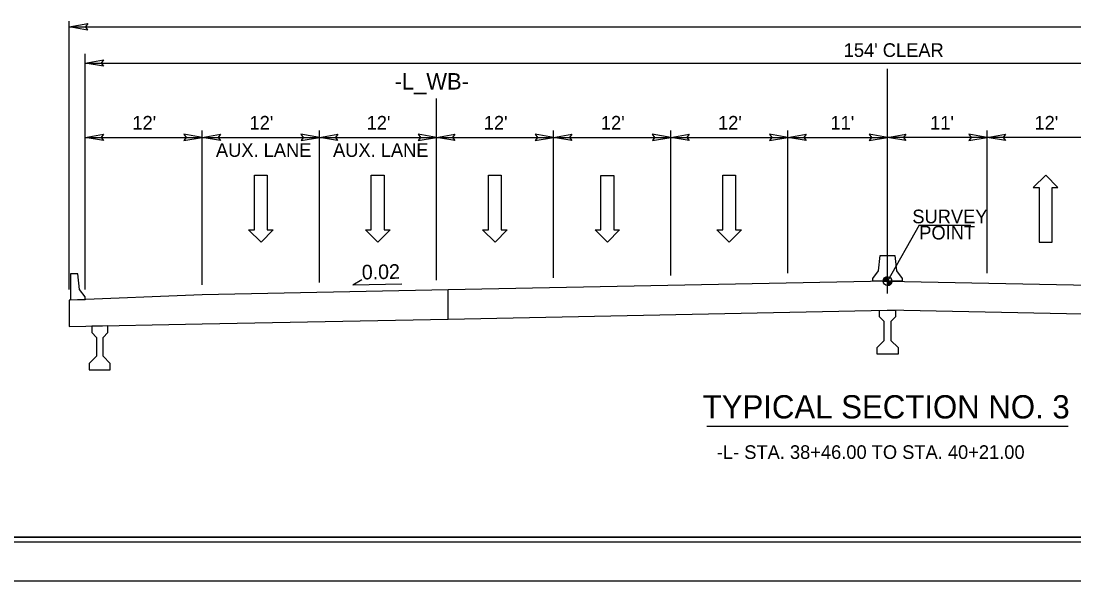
# Model space of a CAD drawing. Extents: x 1640342 to 1730599, y 538663 to 843747.
# Drawn here: x 1729953.2 to 1730061, y 539625.5 to 539682.9 of the extents above; entities that cross this region are included whole.
import ezdxf

# ---------------------------------------------------------------- set-up
doc = ezdxf.new("R2010")
doc.units = 0
for name, color, linetype in [('Default', 7, 'Continuous'), ('Sheet Clip Boundary CELL', 7, 'Continuous'), ('Sheet Layout Plan Border', 7, 'Continuous'), ('Sheet Plan CELL', 7, 'Continuous'), ('Sheet Plan Layout CELL', 7, 'Continuous'), ('Sheet Plot Border Inside CELL', 7, 'Continuous'), ('Sheet Plot Border Outside CELL', 7, 'Continuous'), ('Typical Grade Point Symbol CELL', 7, 'Continuous'), ('Typical Pavement Slope CELL', 7, 'Continuous'), ('Typical Pavement Slope Information CELL', 7, 'Continuous'), ('Typical Text Centerline CELL', 7, 'Continuous'), ('Typical Text Grade Point CELL', 7, 'Continuous'), ('Typical Text Label CELL', 7, 'Continuous')]:
    doc.layers.add(name, color=color, linetype=linetype)

msp = doc.modelspace()

# ---------------------------------------------------------------- linework, layer by layer
at = {"layer": 'Default'}
for p, q in [((1729958.11, 539655.37), (1729958.11, 539682.89)), ((1729958.11, 539682.31), (1730113.78, 539682.31)), ((1729959.73, 539655.37), (1729959.73, 539679.55)), ((1729959.73, 539678.6), (1730112.15, 539678.6)), ((1729995.73, 539656.33), (1729995.73, 539674.98)), ((1729971.73, 539655.85), (1729971.73, 539671.68)), ((1729983.73, 539656.09), (1729983.73, 539671.68)), ((1729995.73, 539656.33), (1729995.73, 539671.68)), ((1730007.73, 539656.57), (1730007.73, 539671.68)), ((1730019.73, 539656.81), (1730019.73, 539671.68)), ((1730031.73, 539657.05), (1730031.73, 539671.68)), ((1730052.15, 539657.05), (1730052.15, 539671.68)), ((1729959.73, 539670.98), (1729971.73, 539670.98)), ((1729971.73, 539670.98), (1729983.73, 539670.98)), ((1729983.73, 539670.98), (1729995.73, 539670.98)), ((1729995.73, 539670.98), (1730007.73, 539670.98)), ((1730007.73, 539670.98), (1730019.73, 539670.98)), ((1730019.73, 539670.98), (1730031.73, 539670.98)), ((1730031.73, 539670.98), (1730041.94, 539670.98)), ((1730052.15, 539670.98), (1730041.94, 539670.98)), ((1730064.15, 539670.98), (1730052.15, 539670.98)), ((1729977.07, 539661.51), (1729977.07, 539667.11)), ((1729977.07, 539667.11), (1729978.39, 539667.11)), ((1729978.39, 539667.11), (1729978.39, 539661.51)), ((1729989.05, 539661.51), (1729989.05, 539667.11)), ((1729989.05, 539667.11), (1729990.37, 539667.11)), ((1729990.37, 539667.11), (1729990.37, 539661.51)), ((1730001.05, 539661.51), (1730001.05, 539667.11)), ((1730001.05, 539667.11), (1730002.37, 539667.11)), ((1730002.37, 539667.11), (1730002.37, 539661.51)), ((1730012.56, 539661.49), (1730012.56, 539667.08)), ((1730012.56, 539667.08), (1730013.88, 539667.08)), ((1730013.88, 539667.08), (1730013.88, 539661.49)), ((1730025.05, 539661.51), (1730025.05, 539667.11)), ((1730025.05, 539667.11), (1730026.37, 539667.11)), ((1730026.37, 539667.11), (1730026.37, 539661.51)), ((1730058.15, 539667.11), (1730056.87, 539665.85)), ((1730059.39, 539665.85), (1730058.15, 539667.11)), ((1730056.87, 539665.85), (1730057.47, 539665.85)), ((1730057.47, 539665.85), (1730057.47, 539660.25)), ((1730058.79, 539660.25), (1730058.79, 539665.85)), ((1730058.79, 539665.85), (1730059.39, 539665.85)), ((1729977.75, 539660.25), (1729976.47, 539661.51)), ((1729976.47, 539661.51), (1729977.07, 539661.51)), ((1729978.99, 539661.51), (1729977.75, 539660.25)), ((1729978.39, 539661.51), (1729978.99, 539661.51)), ((1729989.73, 539660.25), (1729988.45, 539661.51)), ((1729988.45, 539661.51), (1729989.05, 539661.51)), ((1729990.97, 539661.51), (1729989.73, 539660.25)), ((1729990.37, 539661.51), (1729990.97, 539661.51)), ((1730001.73, 539660.25), (1730000.45, 539661.51)), ((1730000.45, 539661.51), (1730001.05, 539661.51)), ((1730002.97, 539661.51), (1730001.73, 539660.25)), ((1730002.37, 539661.51), (1730002.97, 539661.51)), ((1730013.24, 539660.23), (1730011.97, 539661.49)), ((1730011.97, 539661.49), (1730012.56, 539661.49)), ((1730014.48, 539661.49), (1730013.24, 539660.23)), ((1730013.88, 539661.49), (1730014.48, 539661.49)), ((1730025.73, 539660.25), (1730024.45, 539661.51)), ((1730024.45, 539661.51), (1730025.05, 539661.51)), ((1730026.97, 539661.51), (1730025.73, 539660.25)), ((1730026.37, 539661.51), (1730026.97, 539661.51)), ((1730057.47, 539660.25), (1730058.79, 539660.25))]:
    msp.add_line(p, q, dxfattribs=at)
for points in [[(1729959.98, 539681.99), (1729958.11, 539682.31), (1729959.99, 539682.65), (1729959.75, 539682.31)], [(1729961.6, 539678.28), (1729959.73, 539678.6), (1729961.61, 539678.94), (1729961.37, 539678.6)], [(1729961.6, 539670.66), (1729959.73, 539670.98), (1729961.61, 539671.32), (1729961.37, 539670.98)], [(1729969.85, 539670.66), (1729971.73, 539670.98), (1729969.84, 539671.32), (1729970.08, 539670.98)], [(1729973.6, 539670.66), (1729971.73, 539670.98), (1729973.61, 539671.32), (1729973.37, 539670.98)], [(1729981.85, 539670.66), (1729983.73, 539670.98), (1729981.84, 539671.32), (1729982.08, 539670.98)], [(1729985.6, 539670.66), (1729983.73, 539670.98), (1729985.61, 539671.32), (1729985.37, 539670.98)], [(1729993.85, 539670.66), (1729995.73, 539670.98), (1729993.84, 539671.32), (1729994.08, 539670.98)], [(1729997.6, 539670.66), (1729995.73, 539670.98), (1729997.61, 539671.32), (1729997.37, 539670.98)], [(1730005.85, 539670.66), (1730007.73, 539670.98), (1730005.84, 539671.32), (1730006.08, 539670.98)], [(1730009.6, 539670.66), (1730007.73, 539670.98), (1730009.61, 539671.32), (1730009.37, 539670.98)], [(1730017.85, 539670.66), (1730019.73, 539670.98), (1730017.84, 539671.32), (1730018.08, 539670.98)], [(1730021.6, 539670.66), (1730019.73, 539670.98), (1730021.61, 539671.32), (1730021.37, 539670.98)], [(1730029.85, 539670.66), (1730031.73, 539670.98), (1730029.84, 539671.32), (1730030.08, 539670.98)], [(1730033.6, 539670.66), (1730031.73, 539670.98), (1730033.61, 539671.32), (1730033.37, 539670.98)], [(1730040.07, 539670.66), (1730041.94, 539670.98), (1730040.06, 539671.32), (1730040.3, 539670.98)], [(1730043.82, 539670.66), (1730041.94, 539670.98), (1730043.83, 539671.32), (1730043.59, 539670.98)], [(1730050.28, 539670.66), (1730052.15, 539670.98), (1730050.27, 539671.32), (1730050.51, 539670.98)], [(1730054.03, 539670.66), (1730052.15, 539670.98), (1730054.04, 539671.32), (1730053.8, 539670.98)]]:
    msp.add_lwpolyline(points, close=True, dxfattribs=at)
at = {"layer": 'Sheet Clip Boundary CELL'}
msp.add_lwpolyline([(1729883.99, 539630), (1730163.99, 539630), (1730163.99, 539797.7), (1730126.14, 539797.7), (1730126.14, 539840), (1729883.99, 539840)], close=True, dxfattribs=at)
at = {"layer": 'Sheet Layout Plan Border'}
msp.add_lwpolyline([(1729883.99, 539630), (1730163.99, 539630), (1730163.99, 539797.7), (1730126.14, 539797.7), (1730126.14, 539840), (1729883.99, 539840)], close=True, dxfattribs=at)
at = {"layer": 'Sheet Plan CELL'}
for points in [[(1730174, 539840), (1729873.99, 539840), (1729873.99, 539630), (1730173.99, 539630)], [(1729873.99, 539630), (1729873.99, 539840), (1730133.98, 539840), (1730133.99, 539809.99), (1730173.99, 539809.99), (1730173.99, 539630)]]:
    msp.add_lwpolyline(points, close=True, dxfattribs=at)
at = {"layer": 'Sheet Plan Layout CELL'}
msp.add_lwpolyline([(1729873.99, 539840), (1729873.99, 539630), (1730173.99, 539630), (1730173.99, 539797.7), (1730126.14, 539797.7), (1730126.14, 539840)], close=True, dxfattribs=at)
at = {"layer": 'Sheet Plot Border Inside CELL'}
msp.add_lwpolyline([(1729843.29, 539629.5), (1730176.49, 539629.5), (1730176.49, 539840.5), (1729843.29, 539840.5)], close=True, dxfattribs=at)
at = {"layer": 'Sheet Plot Border Outside CELL'}
msp.add_lwpolyline([(1729840.69, 539625.5), (1730177.39, 539625.5), (1730177.39, 539844.5), (1729840.69, 539844.5)], close=True, dxfattribs=at)
at = {"layer": 'Typical Grade Point Symbol CELL'}
for p, q in [((1730041.49, 539656.25), (1730041.94, 539656.25)), ((1730041.94, 539656.25), (1730041.94, 539656.7)), ((1730041.94, 539655.81), (1730041.94, 539656.25)), ((1730042.39, 539656.25), (1730041.94, 539656.25)), ((1730041.94, 539656.25), (1730041.94, 539655.81))]:
    msp.add_line(p, q, dxfattribs=at)
for points in [[(1730041.5, 539656.32), (1730041.5, 539656.25)], [(1730041.51, 539656.36), (1730041.51, 539656.25)], [(1730041.52, 539656.39), (1730041.52, 539656.25)], [(1730041.53, 539656.44), (1730041.53, 539656.25)], [(1730041.53, 539656.42), (1730041.53, 539656.25)], [(1730041.54, 539656.46), (1730041.54, 539656.25)], [(1730041.55, 539656.47), (1730041.55, 539656.25)], [(1730041.56, 539656.49), (1730041.56, 539656.25)], [(1730041.57, 539656.5), (1730041.57, 539656.25)], [(1730041.58, 539656.52), (1730041.58, 539656.25)], [(1730041.59, 539656.53), (1730041.59, 539656.25)], [(1730041.6, 539656.54), (1730041.6, 539656.25)], [(1730041.61, 539656.56), (1730041.61, 539656.25)], [(1730041.61, 539656.55), (1730041.61, 539656.25)], [(1730041.62, 539656.57), (1730041.62, 539656.25)], [(1730041.63, 539656.58), (1730041.63, 539656.25)], [(1730041.64, 539656.59), (1730041.64, 539656.25)], [(1730041.65, 539656.59), (1730041.65, 539656.25)], [(1730041.66, 539656.6), (1730041.66, 539656.25)], [(1730041.67, 539656.61), (1730041.67, 539656.25)], [(1730041.68, 539656.61), (1730041.68, 539656.25)], [(1730041.69, 539656.62), (1730041.69, 539656.25)], [(1730041.7, 539656.63), (1730041.7, 539656.25)], [(1730041.7, 539656.63), (1730041.7, 539656.25)], [(1730041.71, 539656.64), (1730041.71, 539656.25)], [(1730041.72, 539656.64), (1730041.72, 539656.25)], [(1730041.73, 539656.65), (1730041.73, 539656.25)], [(1730041.74, 539656.65), (1730041.74, 539656.25)], [(1730041.75, 539656.66), (1730041.75, 539656.25)], [(1730041.76, 539656.66), (1730041.76, 539656.25)], [(1730041.77, 539656.66), (1730041.77, 539656.25)], [(1730041.78, 539656.67), (1730041.78, 539656.25)], [(1730041.78, 539656.67), (1730041.78, 539656.25)], [(1730041.79, 539656.68), (1730041.79, 539656.25)], [(1730041.8, 539656.68), (1730041.8, 539656.25)], [(1730041.81, 539656.68), (1730041.81, 539656.25)], [(1730041.82, 539656.68), (1730041.82, 539656.25)], [(1730041.83, 539656.69), (1730041.83, 539656.25)], [(1730041.84, 539656.69), (1730041.84, 539656.25)], [(1730041.85, 539656.69), (1730041.85, 539656.25)], [(1730041.86, 539656.69), (1730041.86, 539656.25)], [(1730041.87, 539656.7), (1730041.87, 539656.25)], [(1730041.87, 539656.69), (1730041.87, 539656.25)], [(1730041.88, 539656.7), (1730041.88, 539656.25)], [(1730041.89, 539656.7), (1730041.89, 539656.25)], [(1730041.9, 539656.7), (1730041.9, 539656.25)], [(1730041.91, 539656.7), (1730041.91, 539656.25)], [(1730041.92, 539656.7), (1730041.92, 539656.25)], [(1730041.93, 539656.7), (1730041.93, 539656.25)], [(1730041.94, 539656.7), (1730041.94, 539656.7), (1730041.94, 539656.25)], [(1730041.95, 539656.25), (1730041.95, 539655.81), (1730041.95, 539655.81)], [(1730041.96, 539656.25), (1730041.96, 539655.81)], [(1730041.97, 539656.25), (1730041.97, 539655.81)], [(1730041.97, 539656.25), (1730041.97, 539655.81)], [(1730041.98, 539656.25), (1730041.98, 539655.81)], [(1730041.99, 539656.25), (1730041.99, 539655.81)], [(1730042, 539656.25), (1730042, 539655.81)], [(1730042.01, 539656.25), (1730042.01, 539655.81)], [(1730042.02, 539656.25), (1730042.02, 539655.81)], [(1730042.03, 539656.25), (1730042.03, 539655.81)], [(1730042.04, 539656.25), (1730042.04, 539655.82)], [(1730042.05, 539656.25), (1730042.05, 539655.82)], [(1730042.06, 539656.25), (1730042.06, 539655.82)], [(1730042.06, 539656.25), (1730042.06, 539655.82)], [(1730042.07, 539656.25), (1730042.07, 539655.83)], [(1730042.08, 539656.25), (1730042.08, 539655.83)], [(1730042.09, 539656.25), (1730042.09, 539655.83)], [(1730042.1, 539656.25), (1730042.1, 539655.83)], [(1730042.11, 539656.25), (1730042.11, 539655.84)], [(1730042.12, 539656.25), (1730042.12, 539655.84)], [(1730042.13, 539656.25), (1730042.13, 539655.85)], [(1730042.14, 539656.25), (1730042.14, 539655.85)], [(1730042.14, 539656.25), (1730042.14, 539655.85)], [(1730042.15, 539656.25), (1730042.15, 539655.86)], [(1730042.16, 539656.25), (1730042.16, 539655.86)], [(1730042.17, 539656.25), (1730042.17, 539655.87)], [(1730042.18, 539656.25), (1730042.18, 539655.88)], [(1730042.19, 539656.25), (1730042.19, 539655.88)], [(1730042.2, 539656.25), (1730042.2, 539655.89)], [(1730042.21, 539656.25), (1730042.21, 539655.89)], [(1730042.22, 539656.25), (1730042.22, 539655.9)], [(1730042.23, 539656.25), (1730042.23, 539655.92)], [(1730042.23, 539656.25), (1730042.23, 539655.91)], [(1730042.24, 539656.25), (1730042.24, 539655.92)], [(1730042.25, 539656.25), (1730042.25, 539655.93)], [(1730042.26, 539656.25), (1730042.26, 539655.94)], [(1730042.27, 539656.25), (1730042.27, 539655.95)], [(1730042.28, 539656.25), (1730042.28, 539655.96)], [(1730042.29, 539656.25), (1730042.29, 539655.97)], [(1730042.3, 539656.25), (1730042.3, 539655.98)], [(1730042.31, 539656.25), (1730042.31, 539656.01)], [(1730042.31, 539656.25), (1730042.31, 539655.99)], [(1730042.32, 539656.25), (1730042.32, 539656.02)], [(1730042.33, 539656.25), (1730042.33, 539656.04)], [(1730042.34, 539656.25), (1730042.34, 539656.05)], [(1730042.35, 539656.25), (1730042.35, 539656.07)], [(1730042.36, 539656.25), (1730042.36, 539656.09)], [(1730042.37, 539656.25), (1730042.37, 539656.12)], [(1730042.38, 539656.25), (1730042.38, 539656.15)], [(1730042.39, 539656.25), (1730042.39, 539656.2)]]:
    msp.add_lwpolyline(points, dxfattribs=at)
msp.add_circle((1730041.94, 539656.25), 0.447, dxfattribs=at)
for start, end in [(90.0093, 180.0093), (270.0093, 0.0093)]:
    msp.add_arc((1730041.94, 539656.25), 0.447, start, end, dxfattribs=at)
at = {"layer": 'Typical Pavement Slope CELL'}
for p, q in [((1730041.02, 539657.28), (1730041.19, 539658.86)), ((1730041.19, 539658.86), (1730041.94, 539658.86)), ((1730041.94, 539658.86), (1730042.69, 539658.86)), ((1730042.69, 539658.86), (1730042.86, 539657.28)), ((1730040.44, 539656.5), (1730041.02, 539657.28)), ((1730042.86, 539657.28), (1730043.44, 539656.5)), ((1730040.44, 539656.25), (1730040.44, 539656.5)), ((1730043.44, 539656.25), (1730040.44, 539656.25)), ((1730043.44, 539656.5), (1730043.44, 539656.25)), ((1729996.94, 539652.35), (1729996.94, 539655.35))]:
    msp.add_line(p, q, dxfattribs=at)
for points in [[(1729959.73, 539654.37), (1729959.73, 539654.62), (1729959.15, 539655.39), (1729958.98, 539656.98), (1729958.23, 539656.98), (1729958.23, 539654.31)], [(1730041.94, 539656.25), (1729996.94, 539655.35)], [(1730041.94, 539656.25), (1730086.94, 539655.35)], [(1729996.94, 539655.35), (1729971.73, 539654.85), (1729958.11, 539654.3)], [(1729958.11, 539654.3), (1729958.11, 539651.58)], [(1729958.23, 539654.31), (1729959.73, 539654.37)], [(1729996.94, 539652.35), (1730041.94, 539653.25)], [(1730041.11, 539653.24), (1730041.94, 539653.25)], [(1730041.11, 539652.59), (1730041.11, 539653.24)], [(1730086.94, 539652.35), (1730041.94, 539653.25)], [(1730041.94, 539653.25), (1730042.77, 539653.24)], [(1730042.77, 539653.24), (1730042.77, 539652.59)], [(1729958.11, 539651.58), (1729971.73, 539651.85), (1729996.94, 539652.35)], [(1729962.06, 539651.66), (1729961.23, 539651.64), (1729960.4, 539651.62)], [(1729960.4, 539651.62), (1729960.4, 539650.97)], [(1729962.06, 539650.97), (1729962.06, 539651.66)], [(1730041.61, 539652.09), (1730041.11, 539652.59)], [(1730041.61, 539650.17), (1730041.61, 539652.09)], [(1730042.77, 539652.59), (1730042.27, 539652.09)], [(1730042.27, 539652.09), (1730042.27, 539650.17)], [(1729960.4, 539650.97), (1729960.9, 539650.47)], [(1729961.56, 539650.47), (1729962.06, 539650.97)], [(1729960.9, 539650.47), (1729960.9, 539648.56)], [(1729961.56, 539648.56), (1729961.56, 539650.47)], [(1730040.86, 539649.42), (1730041.61, 539650.17)], [(1730042.27, 539650.17), (1730043.02, 539649.42)], [(1729960.9, 539648.56), (1729960.15, 539647.81)], [(1729962.31, 539647.81), (1729961.56, 539648.56)], [(1730040.86, 539648.75), (1730040.86, 539649.42)], [(1730041.94, 539648.75), (1730040.86, 539648.75)], [(1730043.02, 539648.75), (1730041.94, 539648.75)], [(1730043.02, 539649.42), (1730043.02, 539648.75)], [(1729960.15, 539647.81), (1729960.15, 539647.14)], [(1729962.31, 539647.14), (1729962.31, 539647.81)], [(1729960.15, 539647.14), (1729961.23, 539647.14), (1729962.31, 539647.14)]]:
    msp.add_lwpolyline(points, dxfattribs=at)
at = {"layer": 'Typical Pavement Slope Information CELL'}
for q in [(1729988.09, 539656.41), (1729992.17, 539655.96)]:
    msp.add_line((1729987.17, 539655.86), q, dxfattribs=at)
at = {"layer": 'Typical Text Centerline CELL'}
msp.add_line((1730041.94, 539654.96), (1730041.94, 539678.02), dxfattribs=at)
at = {"layer": 'Typical Text Grade Point CELL'}
for q in [(1730041.94, 539656.25), (1730050.48, 539661.98)]:
    msp.add_line((1730045.18, 539661.98), q, dxfattribs=at)
at = {"layer": 'Typical Text Label CELL'}
msp.add_line((1730023.42, 539641.36), (1730060.46, 539641.36), dxfattribs=at)

# ---------------------------------------------------------------- texts
at = {"layer": 'Default'}
for s, height, rotation, p in [("154' CLEAR", 1.4, 360, (1730037.45, 539679.23)), ("12'", 1.4, 0, (1729964.57, 539671.78)), ("12'", 1.4, 0, (1730000.57, 539671.78)), ("12'", 1.4, 0, (1730012.57, 539671.78)), ("12'", 1.4, 0, (1730024.57, 539671.78)), ("12'", 1.4, 360, (1730056.99, 539671.78)), ("11'", 1.4, 360, (1730036.09, 539671.78)), ("11'", 1.4, 360, (1730046.3, 539671.78)), ('0.02', 1.5, 1.1458, (1729988.09, 539656.41))]:
    msp.add_text(s, height=height, rotation=rotation, dxfattribs=at).set_placement(p)
at = {"layer": 'Typical Pavement Slope CELL'}
msp.add_text('-L- STA. 38+46.00 TO STA. 40+21.00', height=1.4, dxfattribs=at).set_placement((1730024.45, 539638.01))
at = {"layer": 'Typical Pavement Slope Information CELL'}
for s, p in [("12'", (1729976.57, 539671.78)), ("12'", (1729988.57, 539671.78)), ('AUX. LANE', (1729973.13, 539668.98)), ('AUX. LANE', (1729985.13, 539668.98))]:
    msp.add_text(s, height=1.4, dxfattribs=at).set_placement(p)
at = {"layer": 'Typical Text Centerline CELL'}
msp.add_text('-L_WB-', height=1.683, dxfattribs=at).set_placement((1729991.43, 539675.89))
at = {"layer": 'Typical Text Grade Point CELL'}
for s, p in [('SURVEY', (1730044.48, 539662.17)), ('POINT', (1730045.19, 539660.51))]:
    msp.add_text(s, height=1.4, rotation=359.9998, dxfattribs=at).set_placement(p)
at = {"layer": 'Typical Text Label CELL'}
msp.add_text('TYPICAL SECTION NO. 3', height=2.3871, rotation=360, dxfattribs=at).set_placement((1730023, 539642.16))

doc.saveas('drawing.dxf')
